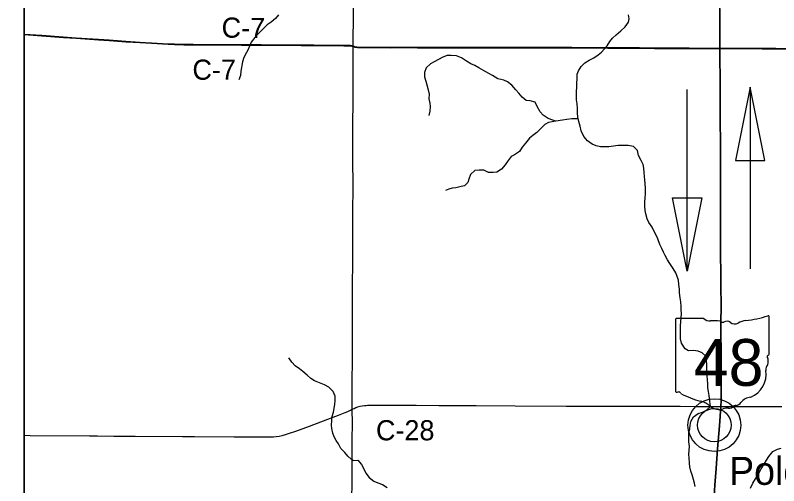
# Model space of a CAD drawing. Extents: x -87 to 2145, y -2128 to 440.
# Drawn here: x 29.3 to 86.1, y 179.2 to 214.2 of the extents above; entities that cross this region are included whole.
import ezdxf

# ---------------------------------------------------------------- set-up
doc = ezdxf.new("R2010")
doc.units = 0
for name, color, linetype in [('BR_P_Gen_Text', 7, 'Continuous'), ('Default', 7, 'Continuous'), ('GM_X_County_Road', 7, 'Continuous'), ('GM_X_County_Road_Text', 7, 'Continuous'), ('GM_X_Minor_River', 7, 'Continuous'), ('GM_X_State_Location', 7, 'Continuous'), ('GM_X_State_Route', 7, 'Continuous'), ('GM_X_State_Shield', 7, 'Continuous'), ('GM_X_Township_Text', 7, 'Continuous'), ('GM_X_Unincorporated', 7, 'Continuous'), ('GM_X_Unincorporated_Location', 7, 'Continuous'), ('GM_X_Unincorporated_Text', 7, 'Continuous'), ('SH_Border', 7, 'Continuous'), ('SH_Cut_Line', 7, 'Continuous'), ('SH_Text', 7, 'Continuous')]:
    doc.layers.add(name, color=color, linetype=linetype)

msp = doc.modelspace()

# ---------------------------------------------------------------- linework, layer by layer
at = {"layer": 'BR_P_Gen_Text'}
for points in [[(82.88, 203.426), (85.062, 203.426), (83.971, 208.882)], [(78.184, 200.651), (80.366, 200.651), (79.275, 195.195)]]:
    msp.add_lwpolyline(points, close=True, dxfattribs=at)
at = {"layer": 'Default'}
for p, q in [((83.971, 208.882), (83.971, 195.375)), ((79.275, 195.195), (79.275, 208.702))]:
    msp.add_line(p, q, dxfattribs=at)
for points in [[(81.697, 215.315), (81.706, 214.184), (81.712, 213.462), (81.705, 212.281), (81.704, 212.035), (81.702, 211.747)], [(81.702, 211.747), (81.711, 211.326), (81.734, 209.202), (81.741, 207.315), (81.755, 203.805), (81.759, 202.968), (81.763, 201.049), (81.767, 200.36), (81.769, 198.113), (81.771, 196.637), (81.787, 194.848), (81.794, 193.963), (81.8, 192.765), (81.797, 191.207), (81.808, 188.583), (81.816, 186.434), (81.816, 185.762), (81.809, 185.484), (81.797, 185.239), (81.788, 185.131), (81.682, 183.685), (81.547, 181.984), (81.443, 180.511), (81.34, 179.285), (81.204, 177.288)]]:
    msp.add_lwpolyline(points, dxfattribs=at)
at = {"layer": 'GM_X_County_Road'}
for points in [[(54.467, 211.908), (54.469, 212.082), (54.471, 212.312), (54.474, 214.116), (54.482, 215.658)], [(30, 212.795), (31.321, 212.701), (32.924, 212.583), (33.874, 212.521), (35.542, 212.402), (36.328, 212.349), (37.572, 212.263), (38.62, 212.197), (39.488, 212.142), (40.721, 212.074), (41.192, 212.055), (41.865, 212.038), (42.57, 212.033), (43.39, 212.026), (44.867, 212.025), (46.163, 212.013), (46.802, 212.008), (47.639, 212.001), (48.656, 211.995), (50.592, 211.981), (51.543, 211.98), (52.806, 211.972), (53.758, 211.965), (53.987, 211.965), (54.181, 211.957), (54.278, 211.952), (54.356, 211.94), (54.448, 211.916), (54.467, 211.908)], [(54.393, 184.923), (54.389, 185.497), (54.398, 186.613), (54.4, 188.942), (54.404, 190.303), (54.409, 193.453), (54.425, 196.537), (54.436, 199.391), (54.448, 201.671), (54.445, 203.377), (54.444, 204.509), (54.447, 206.002), (54.453, 207.905), (54.466, 209.299), (54.466, 210.857), (54.467, 211.908)], [(54.467, 211.908), (54.538, 211.878), (54.586, 211.86), (54.637, 211.848), (54.654, 211.849), (54.77, 211.84), (55.016, 211.826), (55.182, 211.825), (55.789, 211.822), (56.527, 211.818), (57.216, 211.816), (57.594, 211.819), (58.135, 211.82), (59.25, 211.817), (60.628, 211.814), (61.087, 211.811), (61.776, 211.812), (62.448, 211.81), (63.023, 211.807), (64.072, 211.814), (64.843, 211.816), (65.614, 211.813), (66.894, 211.811), (67.648, 211.813), (69.026, 211.813), (69.551, 211.813), (70.124, 211.811), (70.714, 211.808), (71.501, 211.8), (72.453, 211.794), (73.388, 211.787), (73.814, 211.786), (74.568, 211.788), (75.749, 211.785), (76.47, 211.771), (76.864, 211.765), (77.7, 211.76), (78.504, 211.754), (79.439, 211.753), (80.751, 211.75), (81.489, 211.748), (81.702, 211.747)], [(81.702, 211.747), (81.801, 211.747), (82.391, 211.748), (83.589, 211.746), (84.868, 211.739), (85.869, 211.732), (86.771, 211.725), (87.656, 211.733), (88.115, 211.731), (88.755, 211.728), (89.297, 211.728), (90.051, 211.73), (90.625, 211.729), (91.314, 211.728), (92.118, 211.731), (93.594, 211.719), (94.742, 211.725), (95.464, 211.731), (97.465, 211.733), (98.4, 211.739), (99.056, 211.74), (100.384, 211.734), (101.571, 211.726)], [(54.393, 184.923), (54.523, 184.987), (54.661, 185.045), (54.817, 185.1), (54.977, 185.143), (55.139, 185.176), (55.303, 185.198), (55.423, 185.21), (55.534, 185.216), (55.83, 185.224), (56.929, 185.226), (59.144, 185.217), (60.833, 185.212), (62.162, 185.206), (63.589, 185.195), (66.491, 185.177), (70.297, 185.159), (73.134, 185.154), (75.185, 185.151), (77.694, 185.146), (78.76, 185.141), (79.842, 185.138), (80.334, 185.138), (81.728, 185.131), (81.788, 185.131)], [(81.788, 185.131), (84.992, 185.132), (86.32, 185.13)], [(30, 182.983), (30.457, 182.98), (34.853, 182.94), (35.46, 182.937), (36.674, 182.927), (38.249, 182.921), (41.775, 182.9), (42.677, 182.894), (45.614, 182.872), (47.877, 182.86), (48.27, 182.866), (48.424, 182.873), (48.548, 182.88), (48.742, 182.898), (48.968, 182.932), (49.191, 182.979), (49.428, 183.041), (49.725, 183.133), (50.19, 183.292), (51.221, 183.672), (52.572, 184.179), (53.367, 184.488), (53.854, 184.681), (54.062, 184.763), (54.268, 184.858), (54.393, 184.923)], [(54.33, 158.557), (54.332, 160.189), (54.341, 161.78), (54.345, 163.814), (54.343, 164.667), (54.349, 166.537), (54.346, 167.849), (54.354, 169.932), (54.365, 171.048), (54.368, 171.966), (54.37, 173.229), (54.377, 174.591), (54.371, 175.69), (54.372, 176.772), (54.371, 178.38), (54.378, 179.33), (54.383, 180.659), (54.385, 181.397), (54.382, 182.119), (54.385, 182.676), (54.403, 183.874), (54.393, 184.923)]]:
    msp.add_lwpolyline(points, dxfattribs=at)
at = {"layer": 'GM_X_Minor_River'}
for points in [[(48.905, 214.253), (48.699, 213.998), (48.362, 213.705), (48.067, 213.521), (47.76, 213.228), (47.443, 212.905), (47.155, 212.562), (46.887, 212.218), (46.623, 211.632)], [(72.912, 211.479), (73.346, 211.959), (73.543, 212.264), (73.74, 212.52), (74.016, 212.773), (74.364, 213.076), (74.672, 213.379), (74.92, 213.713), (74.966, 213.972), (74.932, 214.262)], [(46.623, 211.632), (46.531, 211.466), (46.329, 211.097), (46.227, 210.758), (46.105, 210.081), (46.094, 209.752), (45.962, 209.413)], [(69.49, 206.345), (69.293, 206.413), (68.944, 206.54), (68.587, 206.796), (68.352, 207.05), (68.139, 207.433), (67.976, 207.775), (67.616, 207.873), (67.325, 207.899), (67.009, 208.125), (66.764, 208.429), (66.559, 208.682), (66.245, 209.038), (65.939, 209.284), (65.65, 209.409), (65.2, 209.509), (64.813, 209.756), (64.535, 209.902), (64.158, 210.13), (63.81, 210.326), (63.502, 210.493), (63.203, 210.609), (62.876, 210.815), (62.499, 211.053), (62.151, 211.21), (61.739, 211.239), (61.438, 211.236), (61.124, 211.123), (60.797, 210.931), (60.482, 210.758), (60.207, 210.605), (59.879, 210.323), (59.751, 209.977), (59.753, 209.658), (59.866, 209.316), (59.931, 209.046), (60.023, 208.685), (60.116, 208.355), (60.089, 208.017), (60.151, 207.687), (60.176, 207.438), (60.148, 207.1), (60.081, 206.773)], [(81.006, 185.137), (80.965, 185.535), (80.914, 185.953), (80.86, 186.242), (80.826, 186.511), (80.813, 186.829), (80.789, 187.087), (80.767, 187.445), (80.752, 187.693), (80.745, 188.249), (80.721, 188.557), (80.668, 188.875), (80.402, 189.11), (80.104, 189.255), (79.743, 189.293), (79.39, 189.271), (79.132, 189.416), (78.86, 189.829), (78.787, 190.167), (78.784, 190.455), (78.799, 191.139), (78.817, 191.456), (78.833, 191.733), (78.85, 192.05), (78.846, 192.317), (78.842, 192.565), (78.81, 192.913), (78.766, 193.212), (78.724, 193.589), (78.711, 193.867), (78.668, 194.205), (78.635, 194.523), (78.551, 194.793), (78.446, 195.063), (78.243, 195.384), (77.99, 195.757), (77.825, 196.028), (77.651, 196.349), (77.526, 196.6), (77.392, 196.871), (77.258, 197.171), (77.096, 197.601), (76.953, 197.922), (76.798, 198.203), (76.684, 198.474), (76.43, 198.816), (76.306, 199.097), (76.203, 199.447), (76.159, 199.715), (76.136, 200.024), (76.133, 200.321), (76.15, 200.649), (76.177, 200.956), (76.196, 201.353), (76.164, 201.711), (76.13, 201.99), (76.106, 202.238), (76.092, 202.527), (76.059, 202.846), (76.015, 203.115), (75.861, 203.426), (75.658, 203.798), (75.587, 204.178), (75.291, 204.462), (74.901, 204.55), (74.489, 204.539), (74.147, 204.537), (73.814, 204.494), (73.451, 204.453), (73.139, 204.43), (72.848, 204.436), (72.517, 204.513), (72.218, 204.629), (71.873, 204.895), (71.598, 205.219), (71.396, 205.621), (71.334, 205.98), (71.231, 206.321), (71.158, 206.651), (71.135, 206.97), (71.122, 207.299), (71.1, 207.638), (71.067, 207.947), (71.053, 208.236), (71.06, 208.545), (71.078, 208.883), (71.074, 209.182), (71.101, 209.49), (71.119, 209.839), (71.195, 210.087), (71.414, 210.421), (71.681, 210.684), (71.997, 210.877), (72.353, 211.069), (72.68, 211.281), (72.913, 211.48)], [(71.187, 206.521), (70.954, 206.516), (70.703, 206.521), (70.35, 206.479), (70.027, 206.427), (69.512, 206.348), (69.24, 206.304), (68.967, 206.241), (68.703, 206.107), (68.404, 205.815), (68.116, 205.503), (67.809, 205.291), (67.553, 205.078), (67.274, 204.716), (67.015, 204.414), (66.827, 204.1), (66.46, 203.85), (66.195, 203.716), (65.988, 203.433), (65.749, 203.1), (65.48, 202.778), (65.143, 202.557), (64.862, 202.544), (64.52, 202.541), (64.182, 202.717), (63.83, 202.715), (63.497, 202.673), (63.189, 202.382), (63.05, 202.027), (62.984, 201.781), (62.727, 201.538), (62.475, 201.484), (62.09, 201.393), (61.828, 201.359), (61.575, 201.296), (61.322, 201.202)], [(54.462, 181.106), (54.31, 181.208), (54.059, 181.427), (53.849, 181.696), (53.549, 181.995), (53.359, 182.354), (53.199, 182.603), (53.059, 182.881), (52.95, 183.14), (52.87, 183.488), (52.851, 183.746), (52.872, 184.094), (52.903, 184.392), (52.995, 184.709), (53.046, 184.987), (53.097, 185.295), (53.128, 185.553), (53.119, 185.89), (52.97, 186.248), (52.659, 186.556), (52.318, 186.746), (51.967, 186.895), (51.596, 187.035), (51.325, 187.205), (51.035, 187.463), (50.724, 187.732), (50.473, 187.931), (50.153, 188.16), (49.912, 188.419), (49.672, 188.747)], [(79.403, 183.188), (79.47, 183.464), (79.506, 183.722), (79.543, 184.019), (79.761, 184.351), (80.099, 184.602), (80.413, 184.694), (80.728, 184.856), (81.006, 185.137)], [(79.876, 179.17), (79.831, 179.42), (79.747, 179.701), (79.644, 180.041), (79.56, 180.322), (79.487, 180.651), (79.452, 180.901), (79.421, 181.299), (79.406, 181.548), (79.424, 181.886), (79.45, 182.163), (79.407, 182.492), (79.396, 182.86), (79.403, 183.188)], [(83.986, 179.055), (84.165, 179.419), (84.353, 179.743), (84.582, 180.096), (84.792, 180.479), (85.011, 180.842), (85.179, 181.146), (85.356, 181.41), (85.646, 181.772), (86.002, 181.962), (86.275, 182.035)], [(54.462, 181.106), (54.802, 181.138), (55.077, 180.824), (55.231, 180.542), (55.404, 180.18), (55.658, 179.836), (55.984, 179.58), (56.282, 179.454), (56.632, 179.327), (56.979, 179.111)]]:
    msp.add_lwpolyline(points, dxfattribs=at)
at = {"layer": 'GM_X_State_Route'}
for points in [[(81.702, 211.747), (81.704, 212.035), (81.705, 212.281), (81.712, 213.462), (81.706, 214.184), (81.697, 215.315)], [(81.204, 177.288), (81.34, 179.285), (81.443, 180.511), (81.547, 181.984), (81.682, 183.685), (81.788, 185.131), (81.797, 185.239), (81.809, 185.484), (81.816, 185.762), (81.816, 186.434), (81.808, 188.583), (81.797, 191.207), (81.8, 192.765), (81.794, 193.963), (81.787, 194.848), (81.771, 196.637), (81.769, 198.113), (81.767, 200.36), (81.763, 201.049), (81.759, 202.968), (81.755, 203.805), (81.741, 207.315), (81.734, 209.202), (81.711, 211.326), (81.702, 211.747)]]:
    msp.add_lwpolyline(points, dxfattribs=at)
at = {"layer": 'GM_X_State_Shield'}
for p, q in [((85.37, 189.031), (85.37, 191.795)), ((78.409, 191.573), (78.409, 186.29)), ((80.516, 191.664), (78.477, 191.664)), ((85.369, 189.032), (85.37, 189.031))]:
    msp.add_line(p, q, dxfattribs=at)
for centre, radius, start, end in [((82.89, 198.867), 7.382, 275.8445, 288.9065), ((85.292, 191.806), 0.0775, 351.8621, 97.738), ((78.489, 191.584), 0.0806, 98.1301, 188.1301), ((81.001, 192.277), 0.782, 231.6195, 271.1119), ((81.261, 188.698), 2.808, 80.4867, 94.9883), ((81.898, 191.612), 0.226, 219.7921, 297.1024), ((82.229, 191.001), 0.469, 54.4667, 119.1411), ((82.835, 191.839), 0.564, 233.8562, 294.8282), ((83.832, 190.05), 1.485, 97.3462, 120.7689), ((85.287, 189.021), 0.0829, 289.6038, 7.7341), ((85.352, 188.828), 0.12, 107.944, 210.337), ((84.589, 188.479), 0.72, 340.033, 23.6496), ((83.304, 187.523), 1.846, 292.3089, 8.9858), ((85.647, 187.875), 0.524, 136.8065, 186.9296), ((78.489, 186.278), 0.0814, 171.9584, 258.3066), ((78.502, 186.819), 0.621, 267.339, 280.6039), ((78.629, 185.985), 0.224, 29.7484, 93.2717), ((81.455, 190.732), 5.331, 240.4129, 257.1985), ((84.082, 184.807), 1.011, 94.4031, 142.5768), ((79.866, 183.917), 1.668, 47.1842, 75.836), ((81.67, 185.959), 1.058, 230.7004, 286.2918), ((82.281, 184.132), 0.87, 85.6951, 111.2099), ((82.359, 185.563), 0.564, 268.777, 315.5493), ((82.869, 185.052), 0.159, 65.7517, 132.6484), ((82.801, 185.778), 0.597, 282.8732, 323.2771)]:
    msp.add_arc(centre, radius, start, end, dxfattribs=at)
at = {"layer": 'GM_X_Township_Text'}
for points in [[(86.765, 211.74), (85.862, 211.747), (84.862, 211.753), (83.582, 211.76), (82.385, 211.762), (81.795, 211.761), (81.696, 211.762), (81.483, 211.762), (80.745, 211.764), (79.433, 211.768), (78.498, 211.768), (77.694, 211.774), (76.858, 211.779), (76.464, 211.785), (75.743, 211.799), (74.562, 211.802), (73.808, 211.8), (73.382, 211.801), (72.447, 211.808), (71.495, 211.814), (70.708, 211.823), (70.118, 211.825), (69.545, 211.828), (69.02, 211.827), (67.642, 211.827), (66.887, 211.825), (65.608, 211.827), (64.837, 211.83), (64.066, 211.828), (63.017, 211.822), (62.442, 211.824), (61.77, 211.826), (61.081, 211.825), (60.622, 211.829), (59.244, 211.831), (58.129, 211.834), (57.587, 211.833), (57.21, 211.83), (56.521, 211.832), (55.783, 211.836), (55.176, 211.839), (55.01, 211.84), (54.763, 211.854), (54.648, 211.863), (54.631, 211.863), (54.58, 211.874), (54.532, 211.892), (54.46, 211.922), (54.442, 211.93), (54.35, 211.955), (54.272, 211.966), (54.175, 211.971), (53.981, 211.979), (53.752, 211.98), (52.8, 211.986), (51.537, 211.995), (50.585, 211.996), (48.65, 212.01), (47.633, 212.016), (46.796, 212.023), (46.156, 212.027), (44.861, 212.039), (43.384, 212.04), (42.564, 212.048), (41.858, 212.052), (41.186, 212.069), (40.715, 212.089), (39.481, 212.156), (38.613, 212.211), (37.566, 212.277), (36.322, 212.363), (35.536, 212.416), (33.868, 212.535), (32.918, 212.597), (31.315, 212.715), (30, 212.808)], [(30, 212.808), (31.315, 212.715), (32.918, 212.597), (33.868, 212.535), (35.536, 212.416), (36.322, 212.363), (37.566, 212.277), (38.613, 212.211), (39.481, 212.156), (40.715, 212.089), (41.186, 212.069), (41.858, 212.052), (42.564, 212.048), (43.384, 212.04), (44.861, 212.039), (46.156, 212.027), (46.796, 212.023), (47.633, 212.016), (48.65, 212.01), (50.585, 211.996), (51.537, 211.995), (52.8, 211.986), (53.752, 211.98), (53.981, 211.979), (54.175, 211.971), (54.272, 211.966), (54.35, 211.955), (54.442, 211.93), (54.46, 211.922), (54.532, 211.892), (54.58, 211.874), (54.631, 211.863), (54.648, 211.863), (54.763, 211.854), (55.01, 211.84), (55.176, 211.839), (55.783, 211.836), (56.521, 211.832), (57.21, 211.83), (57.587, 211.833), (58.129, 211.834), (59.244, 211.831), (60.622, 211.829), (61.081, 211.825), (61.77, 211.826), (62.442, 211.824), (63.017, 211.822), (64.066, 211.828), (64.837, 211.83), (65.608, 211.827), (66.887, 211.825), (67.642, 211.827), (69.02, 211.827), (69.545, 211.828), (70.118, 211.825), (70.708, 211.823), (71.495, 211.814), (72.447, 211.808), (73.382, 211.801), (73.808, 211.8), (74.562, 211.802), (75.743, 211.799), (76.464, 211.785), (76.858, 211.779), (77.694, 211.774), (78.498, 211.768), (79.433, 211.768), (80.745, 211.764), (81.483, 211.762), (81.696, 211.762), (81.795, 211.761), (82.385, 211.762), (83.582, 211.76), (84.862, 211.753), (85.862, 211.747), (86.765, 211.74)]]:
    msp.add_lwpolyline(points, dxfattribs=at)
at = {"layer": 'GM_X_Unincorporated'}
for radius in [1.964, 1.245]:
    msp.add_circle((81.304, 183.743), radius, dxfattribs=at)
at = {"layer": 'GM_X_Unincorporated_Location'}
msp.add_line((81.304, 183.743), (81.304, 183.743), dxfattribs=at)
at = {"layer": 'SH_Border'}
for points in [[(10, 430), (30, 430), (30, 10), (10, 10)], [(30, 430), (670, 430), (670, 10), (30, 10)]]:
    msp.add_lwpolyline(points, close=True, dxfattribs=at)
at = {"layer": 'SH_Cut_Line'}
msp.add_lwpolyline([(86.765, 211.74), (85.862, 211.747), (84.862, 211.753), (83.582, 211.76), (82.385, 211.762), (81.795, 211.761), (81.696, 211.762), (81.483, 211.762), (80.745, 211.764), (79.433, 211.768), (78.498, 211.768), (77.694, 211.774), (76.858, 211.779), (76.464, 211.785), (75.743, 211.799), (74.562, 211.802), (73.808, 211.8), (73.382, 211.801), (72.447, 211.808), (71.495, 211.814), (70.708, 211.823), (70.118, 211.825), (69.545, 211.828), (69.02, 211.827), (67.642, 211.827), (66.887, 211.825), (65.608, 211.827), (64.837, 211.83), (64.066, 211.828), (63.017, 211.822), (62.442, 211.824), (61.77, 211.826), (61.081, 211.825), (60.622, 211.829), (59.244, 211.831), (58.129, 211.834), (57.587, 211.833), (57.21, 211.83), (56.521, 211.832), (55.783, 211.836), (55.176, 211.839), (55.01, 211.84), (54.763, 211.854), (54.648, 211.863), (54.631, 211.863), (54.58, 211.874), (54.532, 211.892), (54.46, 211.922), (54.442, 211.93), (54.35, 211.955), (54.272, 211.966), (54.175, 211.971), (53.981, 211.979), (53.752, 211.98), (52.8, 211.986), (51.537, 211.995), (50.585, 211.996), (48.65, 212.01), (47.633, 212.016), (46.796, 212.023), (46.156, 212.027), (44.861, 212.039), (43.384, 212.04), (42.564, 212.048), (41.858, 212.052), (41.186, 212.069), (40.715, 212.089), (39.481, 212.156), (38.613, 212.211), (37.566, 212.277), (36.322, 212.363), (35.536, 212.416), (33.868, 212.535), (32.918, 212.597), (31.315, 212.715), (30, 212.808)], dxfattribs=at)
at = {"layer": 'SH_Text'}
msp.add_lwpolyline([(30, 430), (281.801, 430), (281.801, 10), (30, 10)], close=True, dxfattribs=at)

# ---------------------------------------------------------------- texts
at = {"layer": 'GM_X_County_Road_Text'}
for s, rotation, p in [('C-7', 359.1542, (44.673, 212.568)), ('C-7', 0, (42.514, 209.429)), ('C-28', 0, (56.154, 182.611))]:
    msp.add_text(s, height=1.5, rotation=rotation, dxfattribs=at).set_placement(p)
at = {"layer": 'GM_X_State_Location'}
for s in ['s', 'r']:
    msp.add_text(s, height=0.005, dxfattribs=at).set_placement((81.811, 188.58))
msp.add_text('48', height=0.005, rotation=0, dxfattribs=at).set_placement((80.552, 188.217))
at = {"layer": 'GM_X_State_Shield'}
msp.add_text('48', height=3.4805, dxfattribs=at).set_placement((79.774, 186.663))
at = {"layer": 'GM_X_Unincorporated_Text'}
msp.add_text('Polo', height=2.085, rotation=0, dxfattribs=at).set_placement((82.4, 179.298))

doc.saveas('drawing.dxf')
